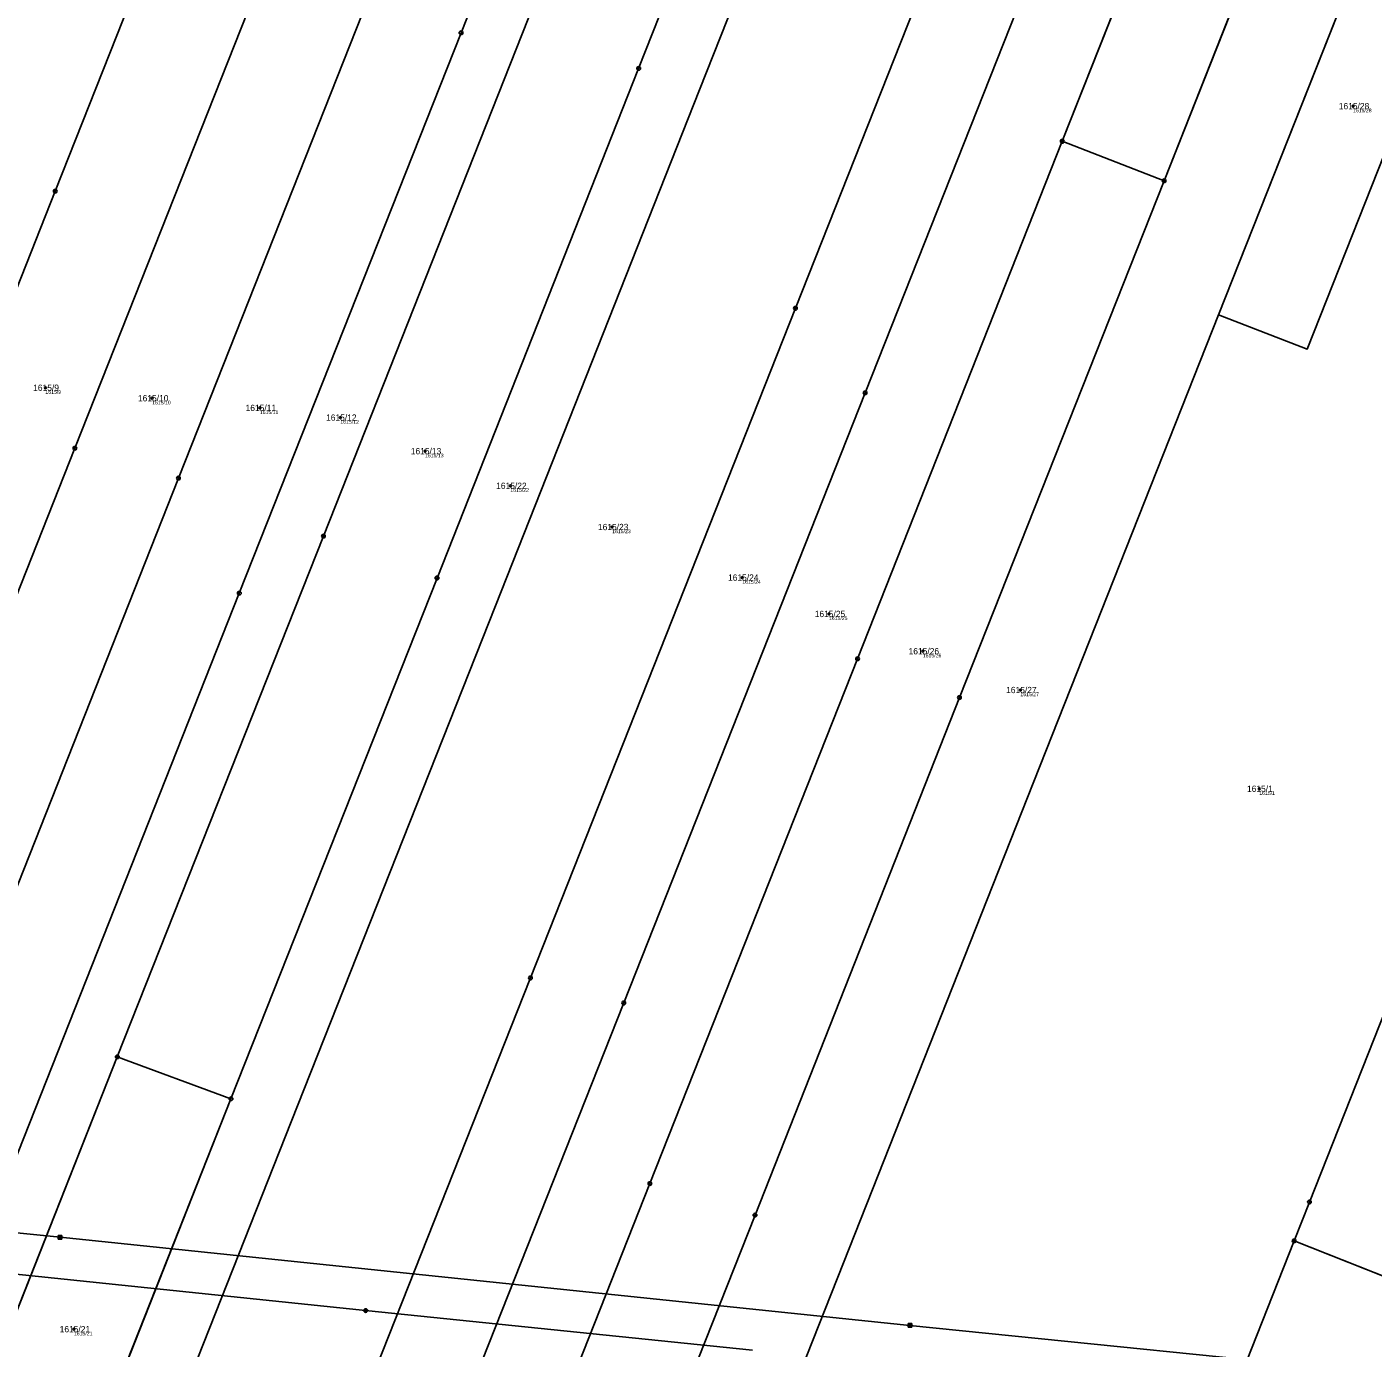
# Model space of a CAD drawing. Extents: x -761891 to -756141, y -1178507 to -1171885.
# Drawn here: x -758451.8 to -758088.9, y -1173728.2 to -1173372 of the extents above; entities that cross this region are included whole.
import ezdxf

# ---------------------------------------------------------------- set-up
doc = ezdxf.new("R2010")
doc.units = 0
for name, color, linetype in [('Definiční body', 7, 'Continuous'), ('Hranice parcel', 7, 'Continuous'), ('Parcelní čísla', 7, 'Continuous'), ('Polygon parcely', 7, 'Continuous'), ('Poz předměty', 7, 'Continuous'), ('Značky bodu BP', 7, 'Continuous')]:
    doc.layers.add(name, color=color, linetype=linetype)

msp = doc.modelspace()

# ---------------------------------------------------------------- linework, layer by layer
at = {"layer": 'Definiční body'}
for centre in [(-758094.34, -1173393.32), (-758446.82, -1173469.25), (-758418.04, -1173472.09), (-758389.02, -1173474.7), (-758367.32, -1173477.31), (-758344.49, -1173486.35), (-758321.48, -1173495.69), (-758294.05, -1173506.81), (-758258.98, -1173520.45), (-758235.61, -1173530.25), (-758210.31, -1173540.3), (-758184.01, -1173550.76), (-758119.62, -1173577.38), (-758439.14, -1173723.1)]:
    msp.add_circle(centre, 0.25, dxfattribs=at)
at = {"layer": 'Hranice parcel'}
for p, q in [((-758172.72, -1173402.81), (-758133.21, -1173302.95)), ((-758145.27, -1173413.46), (-758102.7, -1173305.82)), ((-758078.89, -1173318.85), (-758130.59, -1173449.57)), ((-758172.72, -1173402.81), (-758145.27, -1173413.46)), ((-758427.44, -1173649.69), (-758491.71, -1173812.18)), ((-758396.8, -1173660.98), (-758427.44, -1173649.69)), ((-758396.8, -1173660.98), (-758455.96, -1173810.53)), ((-758110.24, -1173699.31), (-758037.31, -1173728.15))]:
    msp.add_line(p, q, dxfattribs=at)
for points in [[(-758454.16, -1173675.34), (-758394.56, -1173524.66), (-758334.79, -1173373.55), (-758275.2, -1173222.9)], [(-758261.17, -1173229.33), (-758316.72, -1173369.77), (-758371.89, -1173509.25), (-758427.44, -1173649.69)], [(-758231.35, -1173242.68), (-758286.91, -1173383.15), (-758341.26, -1173520.56), (-758396.8, -1173660.98)], [(-758215.46, -1173249.79), (-758270.5, -1173388.94), (-758325.52, -1173528.04), (-758380.56, -1173667.19), (-758435.67, -1173806.52)], [(-758387.1, -1173807.95), (-758316.08, -1173628.4), (-758244.66, -1173447.84), (-758173.68, -1173268.39)], [(-758154.9, -1173291.24), (-758225.87, -1173470.66), (-758290.93, -1173635.14), (-758361.95, -1173814.69)], [(-758490, -1173532.16), (-758444.16, -1173416.27), (-758398.25, -1173300.2)], [(-758506.97, -1173657.73), (-758438.88, -1173485.58), (-758370.81, -1173313.48)], [(-758479.51, -1173666.89), (-758410.98, -1173493.63), (-758342.5, -1173320.5)], [(-758056.29, -1173331.4), (-758106.7, -1173458.83), (-758130.59, -1173449.57)], [(-758110.24, -1173699.31), (-758106.09, -1173688.81), (-758044.52, -1173533.15), (-757981.98, -1173375.04)], [(-758339.01, -1173823.24), (-758283.87, -1173683.83), (-758227.9, -1173542.32), (-758172.72, -1173402.81)], [(-758310.72, -1173831.84), (-758255.55, -1173692.33), (-758200.45, -1173552.79), (-758145.27, -1173413.46)], [(-758130.59, -1173449.57), (-758182.07, -1173579.72), (-758231.69, -1173705.17), (-758283.18, -1173835.35)], [(-758141.34, -1173777.94), (-758128.84, -1173746.34), (-758110.24, -1173699.31)]]:
    msp.add_lwpolyline(points, dxfattribs=at)
at = {"layer": 'Polygon parcely'}
for points in [[(-758394.56, -1173524.66), (-758334.79, -1173373.55), (-758275.2, -1173222.9), (-758277.85, -1173221.68), (-758299.18, -1173211.62), (-758302.42, -1173219.3), (-758307.65, -1173233.8), (-758312.85, -1173247.3), (-758324.6, -1173278), (-758342.5, -1173320.5), (-758410.98, -1173493.63), (-758479.51, -1173666.89), (-758454.16, -1173675.34)], [(-758506.95, -1173808.78), (-758497.29, -1173811.63), (-758491.71, -1173812.18), (-758427.44, -1173649.69), (-758371.89, -1173509.25), (-758316.72, -1173369.77), (-758261.17, -1173229.33), (-758275.2, -1173222.9), (-758334.79, -1173373.55), (-758394.56, -1173524.66), (-758454.16, -1173675.34), (-758455.64, -1173679.07)], [(-758371.89, -1173509.25), (-758427.44, -1173649.69), (-758396.8, -1173660.98), (-758341.26, -1173520.56), (-758286.91, -1173383.15), (-758231.35, -1173242.68), (-758261.17, -1173229.33), (-758316.72, -1173369.77)], [(-758286.91, -1173383.15), (-758341.26, -1173520.56), (-758396.8, -1173660.98), (-758455.96, -1173810.53), (-758441.9, -1173807.12), (-758435.67, -1173806.52), (-758380.56, -1173667.19), (-758325.52, -1173528.04), (-758270.5, -1173388.94), (-758215.46, -1173249.79), (-758231.35, -1173242.68)], [(-758244.66, -1173447.84), (-758173.68, -1173268.39), (-758215.46, -1173249.79), (-758270.5, -1173388.94), (-758325.52, -1173528.04), (-758380.56, -1173667.19), (-758435.67, -1173806.52), (-758423.86, -1173805.38), (-758407.04, -1173805.49), (-758387.1, -1173807.95), (-758316.08, -1173628.4)], [(-758387.1, -1173807.95), (-758364.82, -1173813.62), (-758361.95, -1173814.69), (-758290.93, -1173635.14), (-758225.87, -1173470.66), (-758154.9, -1173291.24), (-758157.12, -1173289.93), (-758158.47, -1173285.16), (-758159.26, -1173274.47), (-758173.68, -1173268.39), (-758244.66, -1173447.84), (-758316.08, -1173628.4)], [(-758484.97, -1173373.97), (-758523.03, -1173470.19), (-758521.32, -1173473.59), (-758518.83, -1173485.26), (-758525.28, -1173499.92), (-758534.57, -1173514.55), (-758490, -1173532.16), (-758444.16, -1173416.27), (-758398.25, -1173300.2), (-758446.98, -1173277.93), (-758476.07, -1173351.48)], [(-758225.87, -1173470.66), (-758290.93, -1173635.14), (-758361.95, -1173814.69), (-758339.01, -1173823.24), (-758283.87, -1173683.83), (-758227.9, -1173542.32), (-758172.72, -1173402.81), (-758133.21, -1173302.95), (-758148.42, -1173295.1), (-758154.9, -1173291.24)], [(-758438.88, -1173485.58), (-758370.81, -1173313.48), (-758385.21, -1173306.04), (-758398.25, -1173300.2), (-758444.16, -1173416.27), (-758490, -1173532.16), (-758535.85, -1173648.09), (-758506.97, -1173657.73)], [(-758145.27, -1173413.46), (-758102.7, -1173305.82), (-758113.75, -1173299.77), (-758122.15, -1173303.86), (-758129.91, -1173304.65), (-758133.21, -1173302.95), (-758172.72, -1173402.81)], [(-758283.18, -1173835.35), (-758231.69, -1173705.17), (-758182.07, -1173579.72), (-758130.59, -1173449.57), (-758078.89, -1173318.85), (-758102.7, -1173305.82), (-758145.27, -1173413.46), (-758200.45, -1173552.79), (-758255.55, -1173692.33), (-758310.72, -1173831.84)], [(-758410.98, -1173493.63), (-758342.5, -1173320.5), (-758344.21, -1173319.88), (-758356.15, -1173315.55), (-758369.6, -1173310.4), (-758370.81, -1173313.48), (-758438.88, -1173485.58), (-758506.97, -1173657.73), (-758479.51, -1173666.89)], [(-758130.59, -1173449.57), (-758106.7, -1173458.83), (-758056.29, -1173331.4), (-758078.89, -1173318.85)], [(-758168.84, -1173847.45), (-758141.34, -1173777.94), (-758128.84, -1173746.34), (-758110.24, -1173699.31), (-758106.09, -1173688.81), (-758044.52, -1173533.15), (-757981.98, -1173375.04), (-757986.21, -1173372.12), (-758056.29, -1173331.4), (-758106.7, -1173458.83), (-758130.59, -1173449.57), (-758182.07, -1173579.72), (-758231.69, -1173705.17), (-758283.18, -1173835.35), (-758254.93, -1173843.15), (-758216.43, -1173859.1), (-758204.9, -1173859.99)], [(-758037.31, -1173728.15), (-758023.44, -1173693.09), (-757972.59, -1173564.53), (-757922.63, -1173438.22), (-757947.33, -1173408.54), (-757960.21, -1173391.24), (-757965.05, -1173386.76), (-757981.98, -1173375.04), (-758044.52, -1173533.15), (-758106.09, -1173688.81), (-758110.24, -1173699.31)], [(-758255.55, -1173692.33), (-758200.45, -1173552.79), (-758145.27, -1173413.46), (-758172.72, -1173402.81), (-758227.9, -1173542.32), (-758283.87, -1173683.83), (-758339.01, -1173823.24), (-758329.88, -1173826.65), (-758310.72, -1173831.84)], [(-758427.44, -1173649.69), (-758491.71, -1173812.18), (-758484.47, -1173812.89), (-758467.77, -1173813.4), (-758455.96, -1173810.53), (-758396.8, -1173660.98)], [(-758068.41, -1173806.79), (-758055.94, -1173775.25), (-758037.31, -1173728.15), (-758110.24, -1173699.31), (-758128.84, -1173746.34), (-758141.34, -1173777.94)]]:
    msp.add_lwpolyline(points, close=True, dxfattribs=at)
at = {"layer": 'Poz předměty'}
for p, q in [((-758442.86, -1173698.31), (-758659.13, -1173676.07)), ((-758443.36, -1173697.81), (-758442.36, -1173697.81)), ((-758443.36, -1173698.81), (-758443.36, -1173697.81)), ((-758443.36, -1173698.01), (-758442.36, -1173698.01)), ((-758443.36, -1173698.21), (-758442.36, -1173698.21)), ((-758443.36, -1173698.41), (-758442.36, -1173698.41)), ((-758443.16, -1173698.81), (-758443.16, -1173697.81)), ((-758442.96, -1173698.81), (-758442.96, -1173697.81)), ((-758213.77, -1173722.07), (-758442.86, -1173698.31)), ((-758442.76, -1173698.81), (-758442.76, -1173697.81)), ((-758442.56, -1173698.81), (-758442.56, -1173697.81)), ((-758442.36, -1173698.81), (-758442.36, -1173697.81)), ((-758443.36, -1173698.61), (-758442.36, -1173698.61)), ((-758443.36, -1173698.81), (-758442.36, -1173698.81)), ((-758360.5, -1173718.07), (-758468.6, -1173706.86)), ((-758256.24, -1173728.74), (-758360.5, -1173718.07)), ((-758214.27, -1173721.57), (-758213.27, -1173721.57)), ((-758214.27, -1173722.57), (-758214.27, -1173721.57)), ((-758214.27, -1173721.77), (-758213.27, -1173721.77)), ((-758214.27, -1173721.97), (-758213.27, -1173721.97)), ((-758214.27, -1173722.17), (-758213.27, -1173722.17)), ((-758214.27, -1173722.37), (-758213.27, -1173722.37)), ((-758214.27, -1173722.57), (-758213.27, -1173722.57)), ((-758214.07, -1173722.57), (-758214.07, -1173721.57)), ((-758213.87, -1173722.57), (-758213.87, -1173721.57)), ((-758010.17, -1173742.77), (-758213.77, -1173722.07)), ((-758213.67, -1173722.57), (-758213.67, -1173721.57)), ((-758213.47, -1173722.57), (-758213.47, -1173721.57)), ((-758213.27, -1173722.57), (-758213.27, -1173721.57))]:
    msp.add_line(p, q, dxfattribs=at)
for radius in [0.5, 0.4, 0.3, 0.2, 0.1]:
    msp.add_circle((-758360.5, -1173718.07), radius, dxfattribs=at)
at = {"layer": 'Značky bodu BP'}
for centre, radius in [((-758334.79, -1173373.55), 0.5), ((-758334.79, -1173373.55), 0.0303), ((-758286.91, -1173383.15), 0.5), ((-758286.91, -1173383.15), 0.0303), ((-758172.72, -1173402.81), 0.5), ((-758172.72, -1173402.81), 0.0303), ((-758145.27, -1173413.46), 0.5), ((-758145.27, -1173413.46), 0.0303), ((-758444.16, -1173416.27), 0.5), ((-758444.16, -1173416.27), 0.0303), ((-758244.66, -1173447.84), 0.5), ((-758244.66, -1173447.84), 0.0303), ((-758225.87, -1173470.66), 0.5), ((-758225.87, -1173470.66), 0.0303), ((-758438.88, -1173485.58), 0.5), ((-758438.88, -1173485.58), 0.0303), ((-758410.98, -1173493.63), 0.5), ((-758410.98, -1173493.63), 0.0303), ((-758371.89, -1173509.25), 0.5), ((-758371.89, -1173509.25), 0.0303), ((-758341.26, -1173520.56), 0.5), ((-758341.26, -1173520.56), 0.0303), ((-758394.56, -1173524.66), 0.5), ((-758394.56, -1173524.66), 0.0303), ((-758227.9, -1173542.32), 0.5), ((-758227.9, -1173542.32), 0.0303), ((-758200.45, -1173552.79), 0.5), ((-758200.45, -1173552.79), 0.0303), ((-758316.08, -1173628.4), 0.5), ((-758316.08, -1173628.4), 0.0303), ((-758290.93, -1173635.14), 0.5), ((-758290.93, -1173635.14), 0.0303), ((-758427.44, -1173649.69), 0.5), ((-758427.44, -1173649.69), 0.0303), ((-758396.8, -1173660.98), 0.5), ((-758396.8, -1173660.98), 0.0303), ((-758283.87, -1173683.83), 0.5), ((-758283.87, -1173683.83), 0.0303), ((-758106.09, -1173688.81), 0.5), ((-758106.09, -1173688.81), 0.0303), ((-758255.55, -1173692.33), 0.5), ((-758255.55, -1173692.33), 0.0303), ((-758110.24, -1173699.31), 0.5), ((-758110.24, -1173699.31), 0.0303)]:
    msp.add_circle(centre, radius, dxfattribs=at)

# ---------------------------------------------------------------- texts
at = {"layer": 'Definiční body'}
for s, p in [('1615/28', (-758094.34, -1173394.98)), ('1615/9', (-758446.82, -1173470.91)), ('1615/10', (-758418.04, -1173473.75)), ('1615/11', (-758389.02, -1173476.36)), ('1615/12', (-758367.32, -1173478.97)), ('1615/13', (-758344.49, -1173488.01)), ('1615/22', (-758321.48, -1173497.35)), ('1615/23', (-758294.05, -1173508.47)), ('1615/24', (-758258.98, -1173522.11)), ('1615/25', (-758235.61, -1173531.91)), ('1615/26', (-758210.31, -1173541.96)), ('1615/27', (-758184.01, -1173552.42)), ('1615/1', (-758119.62, -1173579.04)), ('1615/21', (-758439.14, -1173724.76))]:
    msp.add_text(s, height=1, dxfattribs=at).set_placement(p)
at = {"layer": 'Parcelní čísla'}
for s, p in [('1615/28', (-758098.18, -1173394.17)), ('1615/9', (-758450.12, -1173470.1)), ('1615/10', (-758421.88, -1173472.94)), ('1615/11', (-758392.86, -1173475.55)), ('1615/12', (-758371.16, -1173478.16)), ('1615/13', (-758348.33, -1173487.2)), ('1615/22', (-758325.32, -1173496.54)), ('1615/23', (-758297.89, -1173507.66)), ('1615/24', (-758262.82, -1173521.3)), ('1615/25', (-758239.45, -1173531.1)), ('1615/26', (-758214.15, -1173541.15)), ('1615/27', (-758187.85, -1173551.61)), ('1615/1', (-758122.93, -1173578.23)), ('1615/21', (-758442.98, -1173723.95))]:
    msp.add_text(s, height=1.7, dxfattribs=at).set_placement(p)

doc.saveas('drawing.dxf')
